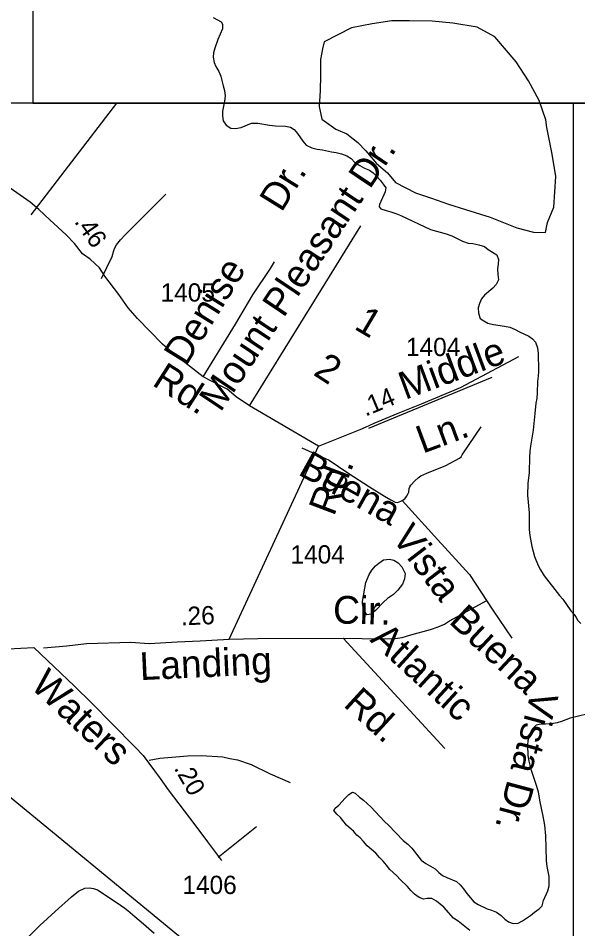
# Model space of a CAD drawing. Extents: x 2290055 to 2389491, y 66597 to 237875.
# Drawn here: x 2369595 to 2371509, y 189311 to 192426 of the extents above; entities that cross this region are included whole.
import ezdxf

# ---------------------------------------------------------------- set-up
doc = ezdxf.new("R2010")
doc.units = 0
for name, color, linetype in [('Exist Hydrographic Island Shore', 7, 'Continuous'), ('Exist Hydrographic Pond Under 1500 Sq Ft', 7, 'Continuous'), ('Exist Hydrographic River Shore', 7, 'Continuous'), ('Exist Road Non-System Type 51', 7, 'Continuous'), ('Exist Road Non-System Type 51 Label', 7, 'Continuous'), ('Exist Road Secondary Mileage Hundredths English Label', 7, 'Continuous'), ('Exist Road Secondary Type 51 Attributed', 7, 'Continuous'), ('Exist Road Secondary Type 51 Label', 7, 'Continuous'), ('Exist Road Secondary Type 51 Number Label', 7, 'Continuous'), ('Map Preparation Inset Cut Line', 7, 'Continuous')]:
    doc.layers.add(name, color=color, linetype=linetype)

msp = doc.modelspace()

# ---------------------------------------------------------------- linework, layer by layer
at = {"layer": 'Exist Hydrographic Island Shore'}
msp.add_lwpolyline([(2371400.1, 192078.9), (2371377.5, 192145.2), (2371340.2, 192211.5), (2371298.6, 192277.5), (2371225.6, 192362.1), (2371165.1, 192395), (2371081.4, 192408.8), (2371010.7, 192415.7), (2370933.8, 192417.1), (2370872.7, 192417.6), (2370806, 192406.6), (2370735.5, 192393.1), (2370642, 192345.9), (2370636, 192321.4), (2370629.1, 192284.8), (2370629.5, 192230.8), (2370627.4, 192177.5), (2370625, 192124.1), (2370633.8, 192080.9), (2370682, 192046.4), (2370719.1, 192030.3), (2370757, 192000.5), (2370784.3, 191972), (2370820.2, 191929.2), (2370857.7, 191896.9), (2370885.8, 191864.2), (2370954.5, 191828.8), (2371008.4, 191810.8), (2371066.5, 191790.3), (2371125.5, 191772), (2371210, 191745.5), (2371300.8, 191708.9), (2371358, 191693.8), (2371398.4, 191692.6), (2371405.4, 191726.9), (2371427.5, 191779.7), (2371434.5, 191884.6), (2371421.2, 191961.4), (2371403.6, 192052.8), (2371400.1, 192078.9)], dxfattribs=at)
at = {"layer": 'Exist Hydrographic Pond Under 1500 Sq Ft'}
msp.add_lwpolyline([(2370788, 190385.6), (2370779.5, 190397.2), (2370775, 190410.9), (2370772.2, 190423.8), (2370772.2, 190430.7), (2370784, 190495.9), (2370795, 190523.4), (2370804.2, 190537.5), (2370817.7, 190552.9), (2370829, 190562.2), (2370844.7, 190573), (2370865.5, 190575.2), (2370880.5, 190572.7), (2370895.2, 190562.7), (2370907.5, 190549.6), (2370919, 190526.4), (2370916.7, 190508.5), (2370909.5, 190490.4), (2370893.2, 190469.2), (2370879, 190454.7), (2370858.2, 190441.3), (2370844.5, 190428.3), (2370817, 190399.5), (2370802.5, 190387.1), (2370788, 190385.6)], dxfattribs=at)
at = {"layer": 'Exist Hydrographic River Shore'}
for points in [[(2370261.7, 192428.7), (2370289.2, 192413.8), (2370293.2, 192405.4), (2370294, 192389.7), (2370278.2, 192353.4), (2370267, 192323.2), (2370263.2, 192307.6), (2370262.2, 192292.4), (2370265.7, 192275.1), (2370271.5, 192261), (2370280.7, 192244.4), (2370287.7, 192227.8), (2370292, 192213.3), (2370295.7, 192194.5), (2370300.5, 192178.7), (2370303, 192159.5), (2370301, 192142.6), (2370296.7, 192125.8), (2370294.2, 192108.5), (2370293.7, 192091.9), (2370296.5, 192074.9), (2370306, 192060.6), (2370322.5, 192049.5), (2370338.2, 192048.5), (2370357.2, 192052.1), (2370393.5, 192067.1), (2370414.2, 192066.8), (2370454, 192060.3), (2370475, 192057.9), (2370509.7, 192056.5), (2370526, 192054), (2370539.2, 192045.6), (2370550.7, 192032.3), (2370569, 192005.1), (2370580.2, 191992.2), (2370599, 191982.9), (2370617.5, 191978.5), (2370635.7, 191975.9), (2370667, 191968.9), (2370682.7, 191966.8), (2370701, 191962.8), (2370719.2, 191955.8), (2370733.5, 191946.1), (2370746.7, 191933), (2370764, 191922), (2370779.2, 191913.7), (2370796.7, 191906.1), (2370809.7, 191897.2), (2370821.7, 191885.1)], [(2370821.7, 191885.1), (2370833, 191871.8), (2370843.5, 191858.6), (2370852, 191845.7), (2370850.7, 191831.7), (2370830.5, 191788.5), (2370830.2, 191780.8), (2370836, 191774.5), (2370853.5, 191768.1), (2370870, 191763.5), (2370886.5, 191757.8), (2370903.5, 191750.9), (2371005.2, 191703.7), (2371058.5, 191688.9), (2371078.2, 191681.6), (2371096.7, 191672.8), (2371115, 191664), (2371134.7, 191657.2), (2371150, 191655), (2371170.7, 191650.7), (2371190.7, 191645.1), (2371202.7, 191634.6), (2371232.5, 191616.5), (2371237.5, 191600.7), (2371236.7, 191584.5), (2371234.5, 191568.5), (2371235.2, 191549.8), (2371238, 191531.3), (2371230, 191514.8), (2371219.2, 191502.3), (2371190.7, 191478.5), (2371179.5, 191466.4), (2371173, 191450.4), (2371168.2, 191435.8), (2371169.5, 191417.4), (2371175, 191399.4), (2371187.7, 191390.9), (2371202, 191382.9), (2371221.2, 191378.1), (2371258.5, 191372.9), (2371276.7, 191369.4), (2371295, 191361.4), (2371309.7, 191353.5), (2371341.5, 191338.9), (2371354.7, 191329.6), (2371365, 191318.5), (2371371.5, 191298.8), (2371374.2, 191279), (2371373.7, 191258.3), (2371374.7, 191242.5), (2371375, 191218.1), (2371374.2, 191201.4), (2371372, 191183.1), (2371370.5, 191144.9), (2371369, 191125.6), (2371366, 191109.5), (2371362, 191074.3), (2371356.5, 191017.4), (2371348, 190962.6), (2371345.7, 190943.5), (2371344, 190924.2), (2371343, 190871.7), (2371338, 190834.4), (2371337.7, 190794.6), (2371342.5, 190734.7), (2371342.7, 190676.8), (2371344.7, 190657.1), (2371351.7, 190619.2), (2371361, 190585.3), (2371373.7, 190553.7), (2371381.2, 190538.6), (2371394.5, 190518.6), (2371446.7, 190451.3), (2371458.2, 190438.5), (2371486, 190398.4), (2371497.2, 190386.2), (2371504, 190375.7), (2371509, 190365.8), (2371520.2, 190355.2)], [(2371540.5, 190045), (2371483, 190031.2), (2371453, 190020.3), (2371438.5, 190016), (2371419.5, 190012.5), (2371399, 190011), (2371383, 190011), (2371366.7, 190008.1), (2371359.2, 190000)], [(2370762, 189761.6), (2370775.7, 189751.2), (2370801.2, 189728), (2370848.2, 189678.1), (2370861.7, 189665.9), (2370911.7, 189613.2), (2370927.7, 189601.2), (2370941.2, 189587.5), (2370973.7, 189545.5), (2370989, 189534.4), (2371005.5, 189525.8), (2371021, 189516.1), (2371034, 189504.1), (2371047, 189493.7), (2371061, 189486.2), (2371094.7, 189473.3), (2371106.5, 189461.7), (2371118.5, 189448.3), (2371129.5, 189432.4), (2371153.7, 189403.8), (2371169, 189394.5), (2371199.5, 189379.3), (2371214.5, 189374.4), (2371231.5, 189367.5), (2371247, 189357), (2371260.2, 189344.3), (2371272.5, 189335), (2371288.5, 189329.1), (2371305.7, 189330.9), (2371320, 189338.9), (2371347.5, 189357), (2371361.7, 189367.5), (2371377.2, 189379.6), (2371387.5, 189389.6), (2371392.5, 189407.9), (2371407, 189441.1), (2371411, 189458), (2371411.7, 189473.4), (2371411.2, 189489.8), (2371404.5, 189524.4), (2371401.7, 189544.4), (2371400.5, 189629.5), (2371396.5, 189665.3), (2371391, 189696.7), (2371380.7, 189745.3), (2371374.7, 189778.3), (2371369.5, 189797.6), (2371351.5, 189852.3), (2371342.7, 189884.9), (2371339, 189903.8), (2371338.5, 189939.2), (2371340, 189954.8), (2371345.5, 189974.8), (2371353.7, 189994.1), (2371359.2, 190000)], [(2371139.5, 189305.6), (2371100.5, 189337.3), (2371084.5, 189348.1), (2371051.2, 189385.4), (2371025.7, 189405.7), (2371010, 189414.6), (2370994.5, 189414.3), (2370982, 189412.2), (2370966.2, 189418), (2370950.5, 189429.9), (2370938.5, 189442.2), (2370926.5, 189456.2), (2370902, 189479.3), (2370890.7, 189492.2), (2370866.5, 189513.5), (2370855.2, 189528.9), (2370843.5, 189542.7), (2370831.2, 189554.7), (2370818.2, 189569.4), (2370789.2, 189595.5), (2370776.7, 189610.2), (2370764.7, 189622.2), (2370753, 189632), (2370742.5, 189644.8), (2370718.5, 189665.5), (2370697.5, 189692.3), (2370684.5, 189703.8), (2370675, 189716.4), (2370678.7, 189724.4), (2370692, 189734.3), (2370713.5, 189758.4), (2370725.5, 189770.5), (2370738.7, 189778.9), (2370747.5, 189774.7), (2370762, 189761.6)]]:
    msp.add_lwpolyline(points, dxfattribs=at)
at = {"layer": 'Exist Road Non-System Type 51'}
for p, q in [((2369638.9, 191753.9), (2369932.1, 192135.8)), ((2370386.5, 191100.3), (2370767.4, 191715.7)), ((2370279.5, 189555.7), (2370410.6, 189660.7))]:
    msp.add_line(p, q, dxfattribs=at)
for points in [[(2369879.6, 191535.4), (2369916.7, 191610.9), (2369921.9, 191631.1), (2369925.5, 191641.2), (2369931.1, 191651.5), (2369944.4, 191668), (2369961.7, 191686.7), (2370100.3, 191824.2)], [(2370227.7, 191199.1), (2370338, 191379.5), (2370398, 191479.9), (2370458.5, 191570.4), (2370471.6, 191592.9)], [(2370794.3, 191023.5), (2371216, 191198.5)], [(2370564.9, 190956.3), (2370658.6, 190914), (2370722.3, 190870.5), (2370796.2, 190823.5), (2370847.5, 190791.5), (2370870, 190778.4), (2370884.3, 190770.9), (2370892.4, 190769.3), (2370904.2, 190773.7), (2370908.1, 190775.9), (2370917.9, 190782.3), (2370923.6, 190790.5), (2370929.2, 190800.7), (2370931, 190804.8), (2370932.5, 190816.9), (2370934.3, 190822.9), (2370938.1, 190829.1), (2370951.5, 190843.6), (2370963.1, 190854.1), (2370972.8, 190860.5), (2370982.6, 190864.9), (2370992.5, 190869.3), (2371057.4, 190895.8), (2371104.4, 190921.7), (2371110.3, 190926), (2371114, 190932.1), (2371115.9, 190936.2), (2371178.2, 191028.7)], [(2370908.1, 190775.9), (2371030.5, 190641.6), (2371139.2, 190523.2), (2371219.2, 190401.6), (2371283.1, 190305.5)], [(2370317.1, 190301.9), (2370415.2, 190304.8), (2370706.7, 190305.7), (2370836.9, 190302.9), (2370884.8, 190304.8), (2370908.7, 190307.7), (2370938.4, 190316.9), (2371005.6, 190335.6), (2371031.3, 190344.6), (2371053, 190353.5), (2371070.5, 190364.2), (2371197.7, 190434.2)], [(2370706.7, 190305.7), (2370894.9, 190100.7), (2371054.8, 189927.9)], [(2369031.9, 190164.8), (2369198.8, 190037.8), (2369235.9, 190009.3), (2369316, 189956.4), (2369433.7, 189865.1), (2369530.7, 189790.9), (2370381.3, 189092.5)], [(2370042.6, 189887.6), (2370078.8, 189894.7), (2370134.6, 189898.9), (2370174.5, 189902.5), (2370220.4, 189904.3), (2370294.7, 189899.2), (2370318.9, 189894.2), (2370345.1, 189889.2), (2370391.8, 189873.1), (2370457, 189841.6), (2370525.4, 189811.7)], [(2369603.6, 189258), (2369669.3, 189322.2), (2369721.4, 189370.3), (2369777.5, 189420.5), (2369800.7, 189439.5), (2369822.3, 189450.3), (2369838.3, 189450.9), (2369852.3, 189449.5), (2369866.6, 189444.1), (2369930.2, 189402.6), (2369959.1, 189381.7), (2369969.4, 189374.1), (2369994.2, 189353.1), (2370023.2, 189328.2), (2370060.5, 189295.7)]]:
    msp.add_lwpolyline(points, dxfattribs=at)
at = {"layer": 'Exist Road Secondary Type 51 Attributed'}
for points in [[(2370622, 190962.4), (2370386.5, 191100.3), (2370340, 191130.7), (2370310.1, 191156.7), (2370282.2, 191170.6), (2370227.7, 191199.1), (2370128.5, 191277.3), (2370088.6, 191311.2), (2370002.7, 191399.1), (2369970.8, 191435.1), (2369938.9, 191481), (2369891, 191543.7), (2369873, 191571.7), (2369841.1, 191601.6), (2369815.1, 191619.6), (2369787.2, 191655.6), (2369759.2, 191685.5), (2369703.3, 191736.6), (2369665.4, 191771.4), (2369635.5, 191796.6), (2369555.6, 191852.5)], [(2370622, 190962.4), (2370765.2, 191018.9), (2370783.2, 191026.9), (2370813.1, 191040.8), (2370894.9, 191074.8), (2370974.8, 191106.7), (2371108.5, 191162.7), (2371308.1, 191268.5)], [(2369681.6, 190272.7), (2369761.7, 190279.4), (2369828, 190287.5), (2369980.3, 190291.4), (2370043.2, 190287.4), (2370139, 190293.2), (2370216.9, 190296.3), (2370317.1, 190301.9), (2370622, 190962.4)], [(2368632.7, 190035.4), (2368848.9, 190120.3), (2369014.8, 190171.8), (2369092.1, 190188.5), (2369184.5, 190208.2), (2369261.7, 190219.5), (2369303.6, 190225.5), (2369395.5, 190246.6), (2369488.7, 190259.7), (2369559, 190268.7), (2369648.3, 190273.8)], [(2369648.3, 190273.8), (2369787.1, 190141.1), (2369847.2, 190082.7), (2369915.9, 190012.3), (2369994.4, 189933), (2370022.6, 189904), (2370080.6, 189825.5), (2370107.8, 189787), (2370199.6, 189667.3), (2370242.9, 189609.2), (2370290.5, 189544.4)]]:
    msp.add_lwpolyline(points, dxfattribs=at)
at = {"layer": 'Map Preparation Inset Cut Line'}
for points in [[(2380407.7, 211640.5), (2380407.7, 192135.8), (2313126.6, 192135.8), (2313126.6, 211640.5), (2321069.7, 211640.5), (2345338.5, 211640.5)], [(2334313.2, 192135.8), (2334313.2, 208219.9), (2345070.4, 208219.9), (2345070.4, 203348), (2354753, 203348), (2354753, 199924.5), (2369645.2, 199924.5), (2369645.2, 192135.8), (2354753, 192135.8)], [(2374088.6, 192135.8), (2313126.6, 192135.8), (2313126.6, 149726.2), (2353934.7, 149726.2), (2375181.1, 184193.5), (2380407.7, 192135.8)], [(2352349.2, 185563.7), (2371494.9, 185563.7), (2371494.9, 192135.8), (2352349.2, 192135.8)]]:
    msp.add_lwpolyline(points, close=True, dxfattribs=at)
msp.add_lwpolyline([(2369645.2, 192135.8), (2374080, 192135.8)], dxfattribs=at)

# ---------------------------------------------------------------- texts
at = {"layer": 'Exist Road Non-System Type 51 Label'}
for s, rotation, p in [('Mount Pleasant Dr.', 56.188, (2370286.8, 191075.9)), ('Dr.', 58.1623, (2370495.7, 191759.4)), ('Denise', 58.1623, (2370168.4, 191232.4)), ('1', 329.3019, (2370740.5, 191365.3)), ('Middle', 20.3803, (2370918.5, 191120.1)), ('2', 327.0959, (2370600.7, 191208.1)), ('Ln.', 20.3803, (2370978.6, 190936.1)), ('Buena', 330.9052, (2370548.6, 190867.1)), ('Vista', 307.4218, (2370870, 190648.7)), ('Cir.', 358.751, (2370671.1, 190355.7)), ('Buena', 316.8476, (2371064.8, 190359.5)), ('Atlantic', 317.4896, (2370795.4, 190296.7)), ('Rd.', 317.4896, (2370704.2, 190075)), ('Vista Dr.', 255.0111, (2371351.9, 190131))]:
    msp.add_text(s, height=95, rotation=rotation, dxfattribs=at).set_placement(p)
at = {"layer": 'Exist Road Secondary Mileage Hundredths English Label'}
for s, rotation, p in [('.46', 304.8084, (2369784.9, 191730)), ('.14', 22.6926, (2370783.1, 191063)), ('.26', 2.2717, (2370152.2, 190349)), ('.20', 299.6801, (2370126.3, 189860.8))]:
    msp.add_text(s, height=62.5, rotation=rotation, dxfattribs=at).set_placement(p)
at = {"layer": 'Exist Road Secondary Type 51 Label'}
for s, rotation, p in [('Rd.', 327.4126, (2370049.5, 191172.9)), ('Rd.', 69.2666, (2370675, 190719.7)), ('Landing', 2.665, (2370012.5, 190161.7)), ('Waters', 316.6126, (2369633.1, 190138.7))]:
    msp.add_text(s, height=95, rotation=rotation, dxfattribs=at).set_placement(p)
at = {"layer": 'Exist Road Secondary Type 51 Number Label'}
for s, p in [('1405', (2370081.9, 191456.8)), ('1404', (2370921.5, 191270.4)), ('1404', (2370526.3, 190560.7)), ('1406', (2370156.5, 189430.2))]:
    msp.add_text(s, height=62.5, dxfattribs=at).set_placement(p)

doc.saveas('drawing.dxf')
